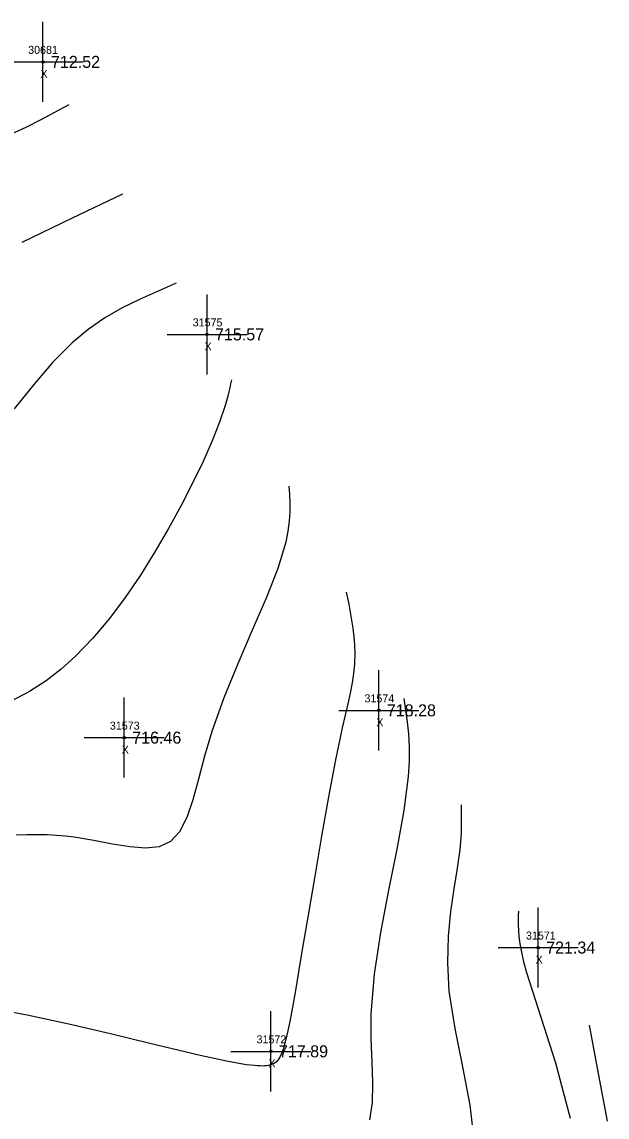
# Model space of a CAD drawing. Extents: x 1376587 to 1378239, y 1000335 to 1003031.
# Drawn here: x 1377646.3 to 1377719.4, y 1001264.8 to 1001401.6 of the extents above; entities that cross this region are included whole.
import ezdxf

# ---------------------------------------------------------------- set-up
doc = ezdxf.new("R2010")
doc.units = 0
for name, color, linetype in [('RD_DTM_Major1', 7, 'Continuous'), ('RD_DTM_Minor1', 7, 'Continuous'), ('RD_EX_Misc', 7, 'Continuous'), ('RD_EX_Misc_txCode', 7, 'Continuous'), ('RD_EX_TX_Misc_ELEV', 7, 'Continuous'), ('RD_SMD_Locator', 7, 'Continuous')]:
    doc.layers.add(name, color=color, linetype=linetype)

msp = doc.modelspace()

# ---------------------------------------------------------------- linework, layer by layer
at = {"layer": 'RD_DTM_Major1'}
for points in [[(1377665.54, 1001368.97), (1377663.27, 1001368), (1377661.02, 1001366.99), (1377658.8, 1001365.88), (1377656.64, 1001364.64), (1377654.54, 1001363.2), (1377652.53, 1001361.54), (1377650.13, 1001359.09), (1377647.75, 1001356.3), (1377645.28, 1001353.26)], [(1377701.14, 1001303.78), (1377701.16, 1001302.93), (1377701.17, 1001302.05), (1377701.17, 1001301.16), (1377701.14, 1001300.22), (1377701.08, 1001299.22), (1377700.97, 1001298.16), (1377700.65, 1001295.88), (1377700.24, 1001293.3), (1377699.83, 1001290.46), (1377699.53, 1001287.37), (1377699.43, 1001284.04), (1377699.62, 1001280.5), (1377700.34, 1001275.85), (1377701.33, 1001271.05), (1377702.25, 1001266.25), (1377702.76, 1001261.6)]]:
    msp.add_lwpolyline(points, dxfattribs=at)
at = {"layer": 'RD_DTM_Minor1'}
for points in [[(1377652.13, 1001391.26), (1377650.33, 1001390.29), (1377648.53, 1001389.34), (1377646.73, 1001388.43), (1377644.92, 1001387.58)], [(1377658.84, 1001380.11), (1377652.44, 1001377.04), (1377646.25, 1001374.08)], [(1377672.45, 1001356.92), (1377672.34, 1001356.41), (1377672.23, 1001355.9), (1377672.11, 1001355.38), (1377671.98, 1001354.84), (1377671.83, 1001354.29), (1377671.66, 1001353.71), (1377670.96, 1001351.61), (1377670.02, 1001349.26), (1377668.89, 1001346.71), (1377667.58, 1001344), (1377666.14, 1001341.19), (1377664.58, 1001338.34), (1377662.87, 1001335.4), (1377661.07, 1001332.51), (1377659.18, 1001329.72), (1377657.2, 1001327.07), (1377655.13, 1001324.6), (1377652.97, 1001322.35), (1377651.18, 1001320.74), (1377649.27, 1001319.29), (1377647.2, 1001317.97), (1377644.9, 1001316.76)], [(1377679.62, 1001343.63), (1377679.68, 1001342.58), (1377679.72, 1001341.51), (1377679.72, 1001340.4), (1377679.65, 1001339.23), (1377679.49, 1001337.98), (1377679.22, 1001336.63), (1377678.22, 1001333.34), (1377676.77, 1001329.62), (1377675.05, 1001325.6), (1377673.24, 1001321.4), (1377671.49, 1001317.15), (1377669.99, 1001312.96), (1377669.09, 1001309.89), (1377668.33, 1001307.01), (1377667.62, 1001304.42), (1377666.87, 1001302.2), (1377665.96, 1001300.42), (1377664.82, 1001299.19), (1377663.4, 1001298.55), (1377661.69, 1001298.37), (1377659.74, 1001298.53), (1377657.58, 1001298.89), (1377655.25, 1001299.34), (1377652.8, 1001299.74), (1377651.7, 1001299.87), (1377650.57, 1001299.97), (1377649.41, 1001300.03), (1377648.19, 1001300.06), (1377646.91, 1001300.05), (1377645.56, 1001300)], [(1377686.79, 1001330.35), (1377687.1, 1001328.86), (1377687.38, 1001327.37), (1377687.61, 1001325.88), (1377687.78, 1001324.39), (1377687.86, 1001322.89), (1377687.82, 1001321.39), (1377687.7, 1001320.22), (1377687.51, 1001319.02), (1377687.27, 1001317.76), (1377686.97, 1001316.43), (1377686.65, 1001315), (1377686.29, 1001313.43), (1377685.46, 1001309.4), (1377684.59, 1001304.81), (1377683.71, 1001299.89), (1377682.85, 1001294.88), (1377682.02, 1001289.99), (1377681.26, 1001285.45), (1377680.84, 1001282.91), (1377680.44, 1001280.59), (1377680.07, 1001278.52), (1377679.72, 1001276.71), (1377679.39, 1001275.16), (1377679.08, 1001273.88), (1377678.97, 1001273.49), (1377678.86, 1001273.14), (1377678.75, 1001272.82), (1377678.63, 1001272.54), (1377678.51, 1001272.28), (1377678.37, 1001272.06), (1377678.2, 1001271.84), (1377678.02, 1001271.65), (1377677.81, 1001271.5), (1377677.58, 1001271.38), (1377677.33, 1001271.29), (1377677.05, 1001271.22), (1377676.82, 1001271.18), (1377676.56, 1001271.16), (1377676.29, 1001271.15), (1377676, 1001271.16), (1377675.68, 1001271.17), (1377675.35, 1001271.2), (1377674.34, 1001271.32), (1377673.17, 1001271.5), (1377671.82, 1001271.75), (1377670.28, 1001272.08), (1377668.54, 1001272.46), (1377666.6, 1001272.92), (1377662.23, 1001273.98), (1377657.31, 1001275.17), (1377652.12, 1001276.38), (1377646.9, 1001277.5), (1377641.92, 1001278.41)], [(1377693.97, 1001317.07), (1377694.19, 1001315.64), (1377694.39, 1001314.18), (1377694.55, 1001312.65), (1377694.65, 1001311.02), (1377694.65, 1001309.26), (1377694.54, 1001307.33), (1377693.99, 1001303.07), (1377693.12, 1001298.27), (1377692.09, 1001293.12), (1377691.09, 1001287.84), (1377690.29, 1001282.62), (1377689.87, 1001277.67), (1377689.86, 1001274.55), (1377689.97, 1001271.66), (1377690.07, 1001269), (1377690.02, 1001266.59), (1377689.68, 1001264.43)], [(1377708.31, 1001290.5), (1377708.29, 1001289.97), (1377708.28, 1001289.69), (1377708.27, 1001289.4), (1377708.27, 1001289.1), (1377708.27, 1001288.78), (1377708.3, 1001288.09), (1377708.37, 1001287.31), (1377708.49, 1001286.41), (1377708.68, 1001285.37), (1377708.95, 1001284.19), (1377709.32, 1001282.84), (1377712.96, 1001271.57), (1377714.76, 1001264.64)], [(1377717.14, 1001276.27), (1377718.27, 1001270.21), (1377719.39, 1001264.26)]]:
    msp.add_lwpolyline(points, dxfattribs=at)
at = {"layer": 'RD_EX_Misc'}
for p, q in [((1377648.89, 1001391.63), (1377648.89, 1001401.63)), ((1377643.89, 1001396.63), (1377653.89, 1001396.63)), ((1377669.39, 1001357.58), (1377669.39, 1001367.58)), ((1377664.39, 1001362.58), (1377674.39, 1001362.58)), ((1377690.86, 1001310.6), (1377690.86, 1001320.6)), ((1377659.04, 1001307.19), (1377659.04, 1001317.19)), ((1377685.86, 1001315.6), (1377695.86, 1001315.6)), ((1377654.04, 1001312.19), (1377664.04, 1001312.19)), ((1377710.77, 1001280.96), (1377710.77, 1001290.96)), ((1377705.77, 1001285.96), (1377715.77, 1001285.96)), ((1377677.38, 1001267.99), (1377677.38, 1001277.99)), ((1377672.38, 1001272.99), (1377682.38, 1001272.99))]:
    msp.add_line(p, q, dxfattribs=at)
at = {"layer": 'RD_SMD_Locator'}
for centre in [(1377648.89, 1001396.63), (1377669.39, 1001362.58), (1377690.86, 1001315.6), (1377659.04, 1001312.19), (1377710.77, 1001285.96), (1377677.38, 1001272.99)]:
    msp.add_circle(centre, 0.15, dxfattribs=at)

# ---------------------------------------------------------------- texts
at = {"layer": 'RD_EX_Misc_txCode'}
for s, p in [('30681', (1377647.04, 1001397.63)), ('X', (1377648.58, 1001394.63)), ('31575', (1377667.6, 1001363.58)), ('X', (1377669.08, 1001360.58)), ('31574', (1377689.07, 1001316.6)), ('31573', (1377657.25, 1001313.19)), ('X', (1377690.55, 1001313.6)), ('X', (1377658.73, 1001310.19)), ('31571', (1377709.25, 1001286.96)), ('X', (1377710.45, 1001283.96)), ('31572', (1377675.58, 1001273.99)), ('X', (1377677.06, 1001270.99))]:
    msp.add_text(s, height=1, dxfattribs=at).set_placement(p)
at = {"layer": 'RD_EX_TX_Misc_ELEV'}
for s, p in [('712.52', (1377649.89, 1001395.88)), ('715.57', (1377670.39, 1001361.83)), ('718.28', (1377691.86, 1001314.85)), ('716.46', (1377660.04, 1001311.44)), ('721.34', (1377711.77, 1001285.21)), ('717.89', (1377678.38, 1001272.24))]:
    msp.add_text(s, height=1.5, dxfattribs=at).set_placement(p)

doc.saveas('drawing.dxf')
